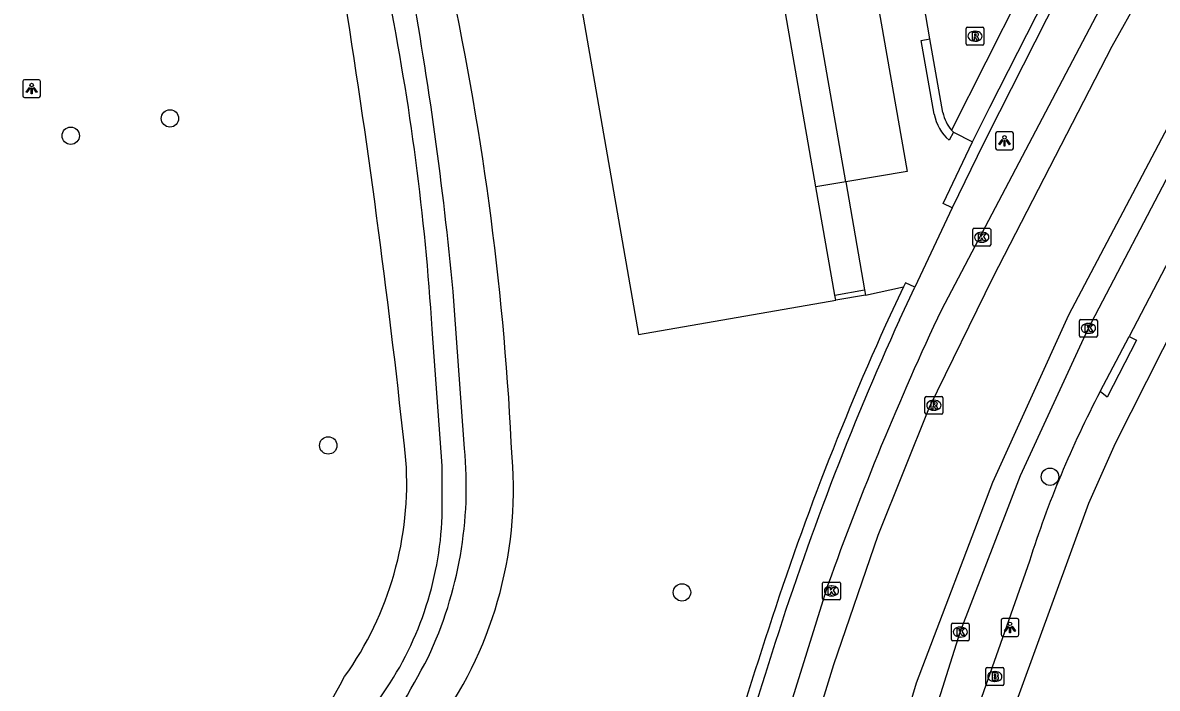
# Model space of a CAD drawing. Extents: x 162880 to 165536, y 384011 to 385179.
# Drawn here: x 164364.6 to 164428.3, y 384798.8 to 384836.1 of the extents above; entities that cross this region are included whole.
import ezdxf

# ---------------------------------------------------------------- set-up
doc = ezdxf.new("R2010")
doc.units = 0
for name, color, linetype in [('IMGEO_Boom', 7, 'Continuous'), ('IMGEO_Brandkraan', 7, 'Continuous'), ('IMGEO_Fietspad_open', 7, 'Continuous'), ('IMGEO_Groenvoorziening', 7, 'Continuous'), ('IMGEO_Haag', 7, 'Continuous'), ('IMGEO_Kolk', 7, 'Continuous'), ('IMGEO_Lichtpunt', 7, 'Continuous'), ('IMGEO_Muur', 7, 'Continuous'), ('IMGEO_Pand', 7, 'Continuous'), ('IMGEO_Rijbaan_lokaal_gesloten', 7, 'Continuous'), ('IMGEO_Rijbaan_lokaal_open', 7, 'Continuous'), ('IMGEO_Rioolput', 7, 'Continuous'), ('IMGEO_Verkeerseiland_open', 7, 'Continuous'), ('IMGEO_Voetpad_gesloten', 7, 'Continuous'), ('IMGEO_Voetpad_open', 7, 'Continuous')]:
    doc.layers.add(name, color=color, linetype=linetype)

msp = doc.modelspace()

# ---------------------------------------------------------------- linework, layer by layer
at = {"layer": 'IMGEO_Boom'}
for centre in [(164372.867, 384830.736), (164367.302, 384829.763), (164381.747, 384812.381), (164422.242, 384810.624), (164401.593, 384804.133)]:
    msp.add_circle(centre, 0.489, dxfattribs=at)
at = {"layer": 'IMGEO_Brandkraan'}
for p, q in [((164418.644, 384798.988), (164418.644, 384799.84)), ((164418.719, 384799.914), (164419.571, 384799.914)), ((164419.132, 384799.694), (164419.157, 384799.694)), ((164419.645, 384799.84), (164419.645, 384798.988)), ((164419.571, 384798.914), (164418.719, 384798.914)), ((164419.155, 384799.134), (164419.13, 384799.134))]:
    msp.add_line(p, q, dxfattribs=at)
for points in [[(164418.644, 384798.988), (164418.644, 384799.84)], [(164418.719, 384799.914), (164419.571, 384799.914)], [(164418.992, 384799.614), (164418.992, 384799.214), (164419.205, 384799.214)], [(164419.223, 384799.614), (164418.992, 384799.614)], [(164419.171, 384799.533), (164419.117, 384799.533), (164419.117, 384799.457)], [(164419.117, 384799.457), (164419.17, 384799.457)], [(164419.179, 384799.381), (164419.117, 384799.381), (164419.117, 384799.3)], [(164419.645, 384799.84), (164419.645, 384798.988)], [(164419.571, 384798.914), (164418.719, 384798.914)], [(164419.117, 384799.3), (164419.179, 384799.3)]]:
    msp.add_lwpolyline(points, dxfattribs=at)
for centre, radius, start, end in [((164418.721, 384799.838), 0.0765, 91.55205, 178.44795), ((164418.721, 384799.838), 0.0765, 91.55205, 178.44795), ((164419.172, 384799.495), 0.0379, 267.82845, 90.93552), ((164419.18, 384799.34), 0.0404, 269.87594, 90.50774), ((164419.227, 384799.469), 0.145, 59.4692, 91.53667), ((164419.252, 384799.516), 0.0922, 285.51372, 58.15012), ((164419.257, 384799.324), 0.105, 301.31148, 78.98903), ((164419.569, 384799.838), 0.0765, 1.55205, 88.44795), ((164419.569, 384799.838), 0.0765, 1.55205, 88.44795), ((164418.721, 384798.99), 0.0765, 181.55205, 268.44795), ((164418.721, 384798.99), 0.0765, 181.55205, 268.44795), ((164419.211, 384799.465), 0.251, 268.66757, 293.53466), ((164419.569, 384798.99), 0.0765, 271.55205, 358.44795), ((164419.569, 384798.99), 0.0765, 271.55205, 358.44795)]:
    msp.add_arc(centre, radius, start, end, dxfattribs=at)
for centre, major_axis, ratio, start_param, end_param in [((164419.131, 384799.414), (-0.387, 0.002), 0.722429, 4.712389, 7.853982), ((164419.156, 384799.414), (-0.39, 0.002), 0.717154, 1.570796, 4.712389)]:
    msp.add_ellipse(centre, major_axis=major_axis, ratio=ratio, start_param=start_param, end_param=end_param, dxfattribs=at)
at = {"layer": 'IMGEO_Fietspad_open'}
for points in [[(164502.671, 384929.959), (164500, 384927.045), (164490.313, 384915.433), (164475.209, 384897.333), (164473.71, 384895.03), (164466.27, 384883.603), (164458.393, 384870.901), (164450.828, 384858.17), (164442.115, 384843.091), (164430.304, 384821.224), (164425.889, 384812.498), (164424.399, 384809.126), (164419.563, 384795.816), (164414.61, 384778.596), (164411.594, 384763.921)], [(164433.112, 384830.686), (164431.656, 384828.03), (164426.677, 384818.505)], [(164426.677, 384818.505), (164427.098, 384818.289), (164425.454, 384815.096), (164425.058, 384815.408)], [(164421.082, 384805.881), (164417.827, 384796.592), (164416.401, 384791.791)]]:
    msp.add_lwpolyline(points, dxfattribs=at)
msp.add_arc((164477.004, 384788.136), 58.67, 152.29994, 162.39458, dxfattribs=at)
at = {"layer": 'IMGEO_Groenvoorziening'}
for centre, radius, start, end in [((164229.945, 384804.243), 162.288, 2.63871, 12.15807), ((163879.809, 384757.797), 509.144, 6.06015, 8.98552), ((164367.471, 384810.272), 18.681, 324.43546, 3.91946), ((164369.569, 384809.892), 22.566, 323.22962, 4.63095), ((164350.675, 384816.285), 36.171, 305.45774, 332.18524)]:
    msp.add_arc(centre, radius, start, end, dxfattribs=at)
at = {"layer": 'IMGEO_Haag'}
msp.add_lwpolyline([(164417.899, 384829.423), (164418.868, 384831.373), (164426.153, 384845.711)], dxfattribs=at)
at = {"layer": 'IMGEO_Kolk'}
for p, q in [((164417.913, 384823.642), (164417.913, 384824.494)), ((164417.988, 384824.568), (164418.84, 384824.568)), ((164418.401, 384824.348), (164418.426, 384824.348)), ((164418.914, 384824.494), (164418.914, 384823.642)), ((164418.84, 384823.568), (164417.988, 384823.568)), ((164418.424, 384823.788), (164418.399, 384823.788)), ((164423.897, 384818.528), (164423.897, 384819.38)), ((164423.972, 384819.454), (164424.824, 384819.454)), ((164424.385, 384819.234), (164424.41, 384819.234)), ((164424.898, 384819.38), (164424.898, 384818.528)), ((164424.824, 384818.454), (164423.972, 384818.454)), ((164424.408, 384818.674), (164424.383, 384818.674)), ((164409.481, 384803.791), (164409.481, 384804.643)), ((164409.556, 384804.717), (164410.408, 384804.717)), ((164409.969, 384804.497), (164409.994, 384804.497)), ((164410.482, 384804.643), (164410.482, 384803.791)), ((164409.992, 384803.937), (164409.967, 384803.937)), ((164410.408, 384803.717), (164409.556, 384803.717)), ((164416.706, 384801.484), (164416.706, 384802.336)), ((164416.781, 384802.41), (164417.633, 384802.41)), ((164417.194, 384802.19), (164417.219, 384802.19)), ((164417.707, 384802.336), (164417.707, 384801.484)), ((164417.633, 384801.41), (164416.781, 384801.41)), ((164417.217, 384801.63), (164417.192, 384801.63))]:
    msp.add_line(p, q, dxfattribs=at)
for points in [[(164417.913, 384823.642), (164417.913, 384824.494)], [(164417.988, 384824.568), (164418.84, 384824.568)], [(164418.234, 384824.268), (164418.357, 384824.268), (164418.357, 384824.117), (164418.487, 384824.268), (164418.651, 384824.268), (164418.505, 384824.117), (164418.658, 384823.868), (164418.506, 384823.868), (164418.421, 384824.032), (164418.357, 384823.965), (164418.357, 384823.868), (164418.234, 384823.868), (164418.234, 384824.268)], [(164418.914, 384824.494), (164418.914, 384823.642)], [(164418.84, 384823.568), (164417.988, 384823.568)], [(164423.897, 384818.528), (164423.897, 384819.38)], [(164423.972, 384819.454), (164424.824, 384819.454)], [(164424.218, 384819.154), (164424.341, 384819.154), (164424.341, 384819.003), (164424.471, 384819.154), (164424.635, 384819.154), (164424.489, 384819.003), (164424.642, 384818.754), (164424.49, 384818.754), (164424.405, 384818.918), (164424.341, 384818.851), (164424.341, 384818.754), (164424.218, 384818.754), (164424.218, 384819.154)], [(164424.898, 384819.38), (164424.898, 384818.528)], [(164424.824, 384818.454), (164423.972, 384818.454)], [(164409.481, 384803.791), (164409.481, 384804.643)], [(164409.556, 384804.717), (164410.408, 384804.717)], [(164409.802, 384804.417), (164409.925, 384804.417), (164409.925, 384804.266), (164410.055, 384804.417), (164410.219, 384804.417), (164410.073, 384804.266), (164410.226, 384804.017), (164410.074, 384804.017), (164409.989, 384804.181), (164409.925, 384804.114), (164409.925, 384804.017), (164409.802, 384804.017), (164409.802, 384804.417)], [(164410.482, 384804.643), (164410.482, 384803.791)], [(164410.408, 384803.717), (164409.556, 384803.717)], [(164416.706, 384801.484), (164416.706, 384802.336)], [(164416.781, 384802.41), (164417.633, 384802.41)], [(164417.027, 384802.11), (164417.15, 384802.11), (164417.15, 384801.959), (164417.28, 384802.11), (164417.444, 384802.11), (164417.298, 384801.959), (164417.451, 384801.71), (164417.299, 384801.71), (164417.214, 384801.874), (164417.15, 384801.807), (164417.15, 384801.71), (164417.027, 384801.71), (164417.027, 384802.11)], [(164417.707, 384802.336), (164417.707, 384801.484)], [(164417.633, 384801.41), (164416.781, 384801.41)]]:
    msp.add_lwpolyline(points, dxfattribs=at)
for centre, start, end in [((164417.99, 384824.492), 91.55205, 178.44795), ((164417.99, 384824.492), 91.55205, 178.44795), ((164418.838, 384824.492), 1.55205, 88.44795), ((164418.838, 384824.492), 1.55205, 88.44795), ((164417.99, 384823.644), 181.55205, 268.44795), ((164417.99, 384823.644), 181.55205, 268.44795), ((164418.838, 384823.644), 271.55205, 358.44795), ((164418.838, 384823.644), 271.55205, 358.44795), ((164423.974, 384819.378), 91.55205, 178.44795), ((164423.974, 384819.378), 91.55205, 178.44795), ((164424.822, 384819.378), 1.55205, 88.44795), ((164424.822, 384819.378), 1.55205, 88.44795), ((164423.974, 384818.53), 181.55205, 268.44795), ((164423.974, 384818.53), 181.55205, 268.44795), ((164424.822, 384818.53), 271.55205, 358.44795), ((164424.822, 384818.53), 271.55205, 358.44795), ((164409.558, 384804.641), 91.55205, 178.44795), ((164409.558, 384804.641), 91.55205, 178.44795), ((164410.406, 384804.641), 1.55205, 88.44795), ((164410.406, 384804.641), 1.55205, 88.44795), ((164409.558, 384803.793), 181.55205, 268.44795), ((164409.558, 384803.793), 181.55205, 268.44795), ((164410.406, 384803.793), 271.55205, 358.44795), ((164410.406, 384803.793), 271.55205, 358.44795), ((164416.783, 384802.334), 91.55205, 178.44795), ((164416.783, 384802.334), 91.55205, 178.44795), ((164417.631, 384802.334), 1.55205, 88.44795), ((164417.631, 384802.334), 1.55205, 88.44795), ((164416.783, 384801.486), 181.55205, 268.44795), ((164416.783, 384801.486), 181.55205, 268.44795), ((164417.631, 384801.486), 271.55205, 358.44795), ((164417.631, 384801.486), 271.55205, 358.44795)]:
    msp.add_arc(centre, 0.0765, start, end, dxfattribs=at)
for centre, major_axis, ratio, start_param, end_param in [((164418.4, 384824.068), (-0.387, 0.002), 0.722429, 4.712389, 7.853982), ((164418.425, 384824.068), (-0.39, 0.002), 0.717154, 1.570796, 4.712389), ((164424.384, 384818.954), (-0.387, 0.002), 0.722429, 4.712389, 7.853982), ((164424.409, 384818.954), (-0.39, 0.002), 0.717154, 1.570796, 4.712389), ((164409.968, 384804.217), (-0.387, 0.002), 0.722429, 4.712389, 7.853982), ((164409.993, 384804.217), (-0.39, 0.002), 0.717154, 1.570796, 4.712389), ((164417.193, 384801.91), (-0.387, 0.002), 0.722429, 4.712389, 7.853982), ((164417.218, 384801.91), (-0.39, 0.002), 0.717154, 1.570796, 4.712389)]:
    msp.add_ellipse(centre, major_axis=major_axis, ratio=ratio, start_param=start_param, end_param=end_param, dxfattribs=at)
at = {"layer": 'IMGEO_Lichtpunt'}
for p, q in [((164364.606, 384832.814), (164364.606, 384832.007)), ((164364.606, 384832.814), (164364.606, 384832.007)), ((164365.508, 384832.909), (164364.7, 384832.909)), ((164365.508, 384832.909), (164364.7, 384832.909)), ((164365.602, 384832.007), (164365.602, 384832.814)), ((164365.602, 384832.007), (164365.602, 384832.814)), ((164364.7, 384831.913), (164365.508, 384831.913)), ((164364.7, 384831.913), (164365.508, 384831.913)), ((164419.189, 384829.881), (164419.189, 384829.074)), ((164419.189, 384829.881), (164419.189, 384829.074)), ((164420.091, 384829.976), (164419.283, 384829.976)), ((164420.091, 384829.976), (164419.283, 384829.976)), ((164420.185, 384829.074), (164420.185, 384829.881)), ((164420.185, 384829.074), (164420.185, 384829.881)), ((164419.283, 384828.98), (164420.091, 384828.98)), ((164419.283, 384828.98), (164420.091, 384828.98)), ((164419.497, 384802.569), (164419.497, 384801.762)), ((164419.497, 384802.569), (164419.497, 384801.762)), ((164420.399, 384802.664), (164419.591, 384802.664)), ((164420.399, 384802.664), (164419.591, 384802.664)), ((164420.493, 384801.762), (164420.493, 384802.569)), ((164420.493, 384801.762), (164420.493, 384802.569)), ((164419.591, 384801.668), (164420.399, 384801.668)), ((164419.591, 384801.668), (164420.399, 384801.668))]:
    msp.add_line(p, q, dxfattribs=at)
for points in [[(164364.98, 384832.478), (164365.019, 384832.45), (164364.831, 384832.188), (164364.793, 384832.215), (164364.98, 384832.478)], [(164365.082, 384832.43), (164365.129, 384832.43), (164365.129, 384832.108), (164365.082, 384832.108), (164365.082, 384832.43)], [(164365.192, 384832.45), (164365.23, 384832.477), (164365.417, 384832.215), (164365.378, 384832.187), (164365.192, 384832.45)], [(164419.563, 384829.545), (164419.602, 384829.517), (164419.414, 384829.255), (164419.376, 384829.282), (164419.563, 384829.545)], [(164419.665, 384829.497), (164419.712, 384829.497), (164419.712, 384829.175), (164419.665, 384829.175), (164419.665, 384829.497)], [(164419.775, 384829.517), (164419.813, 384829.544), (164420, 384829.282), (164419.961, 384829.254), (164419.775, 384829.517)], [(164419.871, 384802.233), (164419.91, 384802.205), (164419.722, 384801.943), (164419.684, 384801.97), (164419.871, 384802.233)], [(164419.973, 384802.185), (164420.02, 384802.185), (164420.02, 384801.863), (164419.973, 384801.863), (164419.973, 384802.185)], [(164420.083, 384802.205), (164420.121, 384802.232), (164420.308, 384801.97), (164420.269, 384801.942), (164420.083, 384802.205)]]:
    msp.add_lwpolyline(points, dxfattribs=at)
for centre in [(164365.105, 384832.612), (164419.688, 384829.679), (164419.996, 384802.367)]:
    msp.add_circle(centre, 0.0994, dxfattribs=at)
for centre, start, end in [((164364.7, 384832.814), 90, 180), ((164364.7, 384832.814), 90, 180), ((164365.508, 384832.814), 0, 90), ((164365.508, 384832.814), 0, 90), ((164364.7, 384832.007), 180, 270), ((164364.7, 384832.007), 180, 270), ((164365.508, 384832.007), 270, 0), ((164365.508, 384832.007), 270, 360), ((164419.283, 384829.881), 90, 180), ((164419.283, 384829.881), 90, 180), ((164420.091, 384829.881), 0, 90), ((164420.091, 384829.881), 0, 90), ((164419.283, 384829.074), 180, 270), ((164419.283, 384829.074), 180, 270), ((164420.091, 384829.074), 270, 0), ((164420.091, 384829.074), 270, 360), ((164419.591, 384802.569), 90, 180), ((164419.591, 384802.569), 90, 180), ((164420.399, 384802.569), 0, 90), ((164420.399, 384802.569), 0, 90), ((164419.591, 384801.762), 180, 270), ((164419.591, 384801.762), 180, 270), ((164420.399, 384801.762), 270, 0), ((164420.399, 384801.762), 270, 360)]:
    msp.add_arc(centre, 0.0946, start, end, dxfattribs=at)
at = {"layer": 'IMGEO_Muur'}
for points in [[(164410.165, 384820.825), (164411.839, 384821.117)], [(164411.839, 384821.117), (164411.891, 384820.821)], [(164411.891, 384820.821), (164410.217, 384820.529)]]:
    msp.add_lwpolyline(points, dxfattribs=at)
at = {"layer": 'IMGEO_Pand'}
for points in [[(164386.131, 384893.296), (164399.147, 384818.6), (164410.217, 384820.529)], [(164409.108, 384826.891), (164400.467, 384876.486)], [(164410.165, 384820.825), (164409.108, 384826.891)], [(164410.217, 384820.529), (164410.165, 384820.825)]]:
    msp.add_lwpolyline(points, dxfattribs=at)
at = {"layer": 'IMGEO_Rijbaan_lokaal_gesloten'}
for points in [[(164407.326, 384769.894), (164410.876, 384786.043), (164414.758, 384799.053), (164419.028, 384810.315), (164423.298, 384819.712), (164430.673, 384833.693), (164447.441, 384863.285), (164464.442, 384890.858), (164468.976, 384897.91), (164471.584, 384901.964), (164475.854, 384908.1), (164481.056, 384913.77), (164487.538, 384920.685)], [(164409.229, 384771.64), (164411.542, 384783.001), (164413.774, 384791.048), (164417.221, 384801.957), (164420.582, 384810.694), (164424.366, 384818.895), (164429.393, 384828.507), (164437.347, 384843.111), (164441.661, 384850.736), (164449.591, 384864.231), (164457.492, 384877.201), (164470.273, 384897.119), (164472.931, 384901.262), (164476.538, 384906.461)], [(164445.025, 384870.196), (164435.252, 384852.178), (164430.361, 384843.091), (164425.703, 384834.781), (164419.027, 384821.81), (164415.456, 384814.509), (164412.584, 384807.324), (164410.1, 384800.062), (164405.946, 384786.587), (164402.402, 384770.896)], [(164427.068, 384840.78), (164416.149, 384820.002)], [(164409.782, 384804.552), (164405.514, 384790.878), (164402.951, 384781.457), (164401.848, 384776.91), (164400.398, 384770.173), (164400.104, 384768.794)]]:
    msp.add_lwpolyline(points, dxfattribs=at)
msp.add_arc((164572.108, 384746.694), 172.329, 154.82424, 160.3823, dxfattribs=at)
at = {"layer": 'IMGEO_Rijbaan_lokaal_open'}
for points in [[(164415.505, 384835.199), (164415.048, 384837.847)], [(164420.558, 384837.729), (164416.717, 384830.079)], [(164416.237, 384831.066), (164415.505, 384835.199)]]:
    msp.add_lwpolyline(points, dxfattribs=at)
msp.add_arc((164418.229, 384831.425), 2.024, 190.20522, 221.66415, dxfattribs=at)
at = {"layer": 'IMGEO_Rioolput'}
for p, q in [((164417.535, 384834.926), (164417.535, 384835.778)), ((164417.61, 384835.852), (164418.462, 384835.852)), ((164418.023, 384835.632), (164418.048, 384835.632)), ((164418.536, 384835.778), (164418.536, 384834.926)), ((164418.046, 384835.072), (164418.021, 384835.072)), ((164418.462, 384834.852), (164417.61, 384834.852)), ((164415.225, 384814.21), (164415.225, 384815.062)), ((164415.3, 384815.136), (164416.152, 384815.136)), ((164415.713, 384814.916), (164415.738, 384814.916)), ((164416.226, 384815.062), (164416.226, 384814.21)), ((164416.152, 384814.136), (164415.3, 384814.136)), ((164415.736, 384814.356), (164415.711, 384814.356))]:
    msp.add_line(p, q, dxfattribs=at)
for points in [[(164417.535, 384834.926), (164417.535, 384835.778)], [(164417.61, 384835.852), (164418.462, 384835.852)], [(164418.536, 384835.778), (164418.536, 384834.926)], [(164418.124, 384835.55), (164417.872, 384835.552), (164417.872, 384835.152)], [(164417.872, 384835.152), (164417.996, 384835.152), (164417.996, 384835.314), (164418.007, 384835.314)], [(164418.05, 384835.471), (164417.996, 384835.471), (164417.996, 384835.39)], [(164417.996, 384835.39), (164418.048, 384835.39)], [(164418.054, 384835.285), (164418.125, 384835.152), (164418.265, 384835.152), (164418.2, 384835.278)], [(164418.462, 384834.852), (164417.61, 384834.852)], [(164415.225, 384814.21), (164415.225, 384815.062)], [(164415.3, 384815.136), (164416.152, 384815.136)], [(164415.814, 384814.834), (164415.562, 384814.836), (164415.562, 384814.436)], [(164415.562, 384814.436), (164415.686, 384814.436), (164415.686, 384814.598), (164415.697, 384814.598)], [(164415.74, 384814.755), (164415.686, 384814.755), (164415.686, 384814.674)], [(164415.686, 384814.674), (164415.738, 384814.674)], [(164416.226, 384815.062), (164416.226, 384814.21)], [(164416.152, 384814.136), (164415.3, 384814.136)], [(164415.744, 384814.569), (164415.815, 384814.436), (164415.955, 384814.436), (164415.89, 384814.562)]]:
    msp.add_lwpolyline(points, dxfattribs=at)
for centre, radius, start, end in [((164417.612, 384835.776), 0.0765, 91.55205, 178.44795), ((164417.612, 384835.776), 0.0765, 91.55205, 178.44795), ((164418.46, 384835.776), 0.0765, 1.55205, 88.44795), ((164418.46, 384835.776), 0.0765, 1.55205, 88.44795), ((164418.006, 384835.261), 0.0533, 26.02933, 88.69889), ((164418.032, 384835.579), 0.19, 274.7715, 282.96867), ((164418.056, 384835.375), 0.0964, 77.00612, 93.18647), ((164418.07, 384835.432), 0.0378, 276.66336, 79.67722), ((164418.123, 384835.44), 0.109, 350.36119, 89.41601), ((164418.121, 384835.44), 0.112, 277.58423, 350.98172), ((164418.105, 384835.225), 0.108, 29.51342, 73.79051), ((164417.612, 384834.928), 0.0765, 181.55205, 268.44795), ((164417.612, 384834.928), 0.0765, 181.55205, 268.44795), ((164418.46, 384834.928), 0.0765, 271.55205, 358.44795), ((164418.46, 384834.928), 0.0765, 271.55205, 358.44795), ((164415.302, 384815.06), 0.0765, 91.55205, 178.44795), ((164415.302, 384815.06), 0.0765, 91.55205, 178.44795), ((164415.696, 384814.545), 0.0533, 26.02933, 88.69889), ((164415.722, 384814.863), 0.19, 274.7715, 282.96867), ((164415.746, 384814.659), 0.0964, 77.00612, 93.18647), ((164415.76, 384814.716), 0.0378, 276.66336, 79.67722), ((164415.813, 384814.724), 0.109, 350.36119, 89.41601), ((164415.811, 384814.724), 0.112, 277.58423, 350.98172), ((164415.795, 384814.509), 0.108, 29.51342, 73.79051), ((164416.15, 384815.06), 0.0765, 1.55205, 88.44795), ((164416.15, 384815.06), 0.0765, 1.55205, 88.44795), ((164415.302, 384814.212), 0.0765, 181.55205, 268.44795), ((164415.302, 384814.212), 0.0765, 181.55205, 268.44795), ((164416.15, 384814.212), 0.0765, 271.55205, 358.44795), ((164416.15, 384814.212), 0.0765, 271.55205, 358.44795)]:
    msp.add_arc(centre, radius, start, end, dxfattribs=at)
for centre, major_axis, ratio, start_param, end_param in [((164418.022, 384835.352), (-0.387, 0.002), 0.722429, 4.712389, 7.853982), ((164418.047, 384835.352), (-0.39, 0.002), 0.717154, 1.570796, 4.712389), ((164415.712, 384814.636), (-0.387, 0.002), 0.722429, 4.712389, 7.853982), ((164415.737, 384814.636), (-0.39, 0.002), 0.717154, 1.570796, 4.712389)]:
    msp.add_ellipse(centre, major_axis=major_axis, ratio=ratio, start_param=start_param, end_param=end_param, dxfattribs=at)
at = {"layer": 'IMGEO_Verkeerseiland_open'}
msp.add_lwpolyline([(164414.028, 384821.278), (164413.273, 384819.702)], dxfattribs=at)
for centre, radius, start, end in [((164562.039, 384751.934), 163.474, 155.50901, 162.56041), ((164678.096, 384711.83), 286.237, 161.86409, 165.89485)]:
    msp.add_arc(centre, radius, start, end, dxfattribs=at)
at = {"layer": 'IMGEO_Voetpad_gesloten'}
for points in [[(164389.389, 384812.219), (164388.8, 384820.478)], [(164388.141, 384808.409), (164388.141, 384811.246), (164387.579, 384818.908)]]:
    msp.add_lwpolyline(points, dxfattribs=at)
for centre, radius, start, end in [((164247.75, 384810.161), 140.102, 3.57946, 11.37569), ((164190.425, 384802.634), 199.176, 5.14008, 10.24718), ((164367.05, 384810.055), 22.443, 334.74872, 5.53285), ((164369.28, 384809.158), 18.876, 324.54684, 357.72598), ((164321.473, 384835.231), 74.479, 327.24661, 332.18785)]:
    msp.add_arc(centre, radius, start, end, dxfattribs=at)
at = {"layer": 'IMGEO_Voetpad_open'}
for points in [[(164402.139, 384876.789), (164405.536, 384877.404), (164414.228, 384827.756), (164410.784, 384827.174)], [(164410.784, 384827.174), (164402.139, 384876.789)], [(164426.665, 384845.438), (164419.401, 384831.105), (164418.508, 384829.32), (164416.752, 384825.725)], [(164415.745, 384830.977), (164415.012, 384835.115), (164415.505, 384835.199)], [(164416.825, 384829.956), (164416.581, 384829.513)], [(164416.717, 384830.079), (164416.825, 384829.956)], [(164416.825, 384829.956), (164417.899, 384829.423)], [(164416.752, 384825.725), (164416.246, 384825.956), (164417.899, 384829.423)], [(164410.784, 384827.174), (164409.108, 384826.891)], [(164410.784, 384827.174), (164411.839, 384821.117)], [(164416.752, 384825.725), (164414.656, 384821.268)], [(164411.891, 384820.821), (164414.028, 384821.278)], [(164413.8, 384819.439), (164414.656, 384821.268)], [(164414.656, 384821.268), (164414.131, 384821.506), (164414.028, 384821.278)], [(164425.058, 384815.408), (164426.677, 384818.505)]]:
    msp.add_lwpolyline(points, dxfattribs=at)
for centre, radius, start, end in [((164418.226, 384831.423), 2.521, 190.19144, 229.2646), ((164562.817, 384751.693), 163.693, 155.55268, 162.56861), ((164717.737, 384700.361), 326.886, 162.11869, 165.63766)]:
    msp.add_arc(centre, radius, start, end, dxfattribs=at)

doc.saveas('drawing.dxf')
